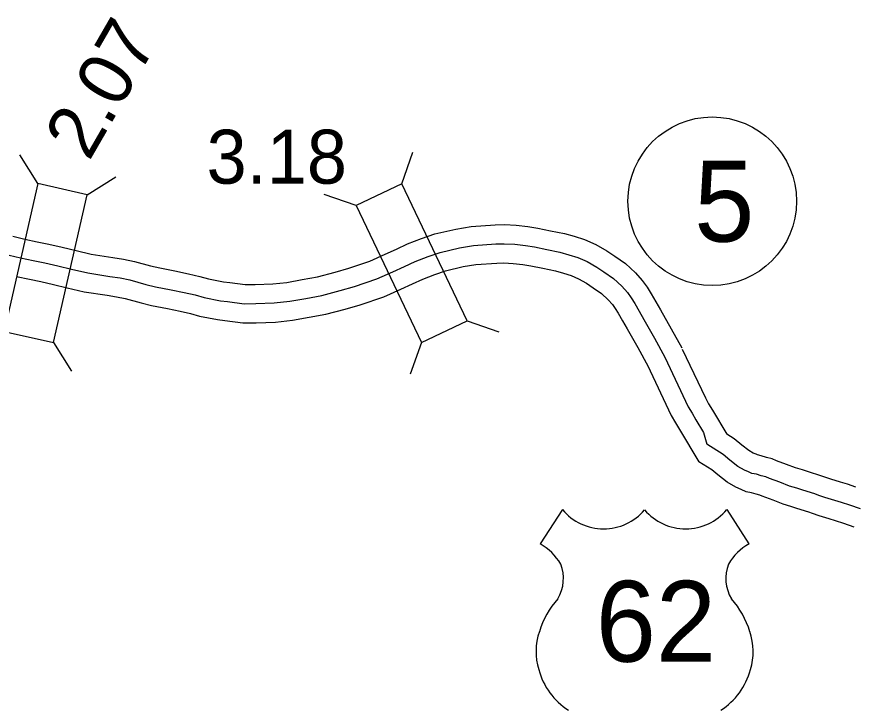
# Model space of a CAD drawing. Extents: x -83719 to 153526, y -11835 to 11446.
# Drawn here: x 9900.2 to 10118.8, y 337.2 to 518.2 of the extents above; entities that cross this region are included whole.
import ezdxf

# ---------------------------------------------------------------- set-up
doc = ezdxf.new("R2010")
doc.units = 0
for name, color, linetype in [('Level 15', 7, 'Continuous'), ('Level 20', 7, 'Continuous'), ('Level 22', 7, 'Continuous'), ('Level 27', 7, 'Continuous'), ('Level 58', 7, 'Continuous'), ('Level 59', 7, 'Continuous')]:
    doc.layers.add(name, color=color, linetype=linetype)

msp = doc.modelspace()

# ---------------------------------------------------------------- linework, layer by layer
at = {"layer": 'Level 15'}
for points in [[(9899.21, 460.92), (9902.33, 460.19), (9905.54, 459.47), (9908.59, 458.87), (9912.07, 458.08), (9915.68, 457.18), (9919.66, 456.26), (9925.27, 455.4), (9928.03, 454.98), (9930.9, 454.38), (9935.12, 453.2), (9937.5, 452.65), (9941.46, 451.86), (9944.98, 451.15), (9948.01, 450.44), (9950.24, 449.83), (9954.19, 449.03), (9955.82, 448.82), (9959.81, 448.3), (9962.46, 448.34), (9966.99, 448.5), (9970.72, 448.89), (9974.7, 449.63), (9978.69, 450.37), (9983.34, 451.58), (9986.86, 452.57), (9992.31, 454.42), (9996.33, 456.24), (9999.28, 457.55), (10002.2, 458.95), (10005.87, 460.35), (10009.33, 461.54), (10014.77, 462.8), (10018.81, 463.47), (10025.05, 463.93), (10027.52, 463.97), (10030.56, 463.83), (10033.62, 463.5), (10036.23, 463.06), (10039.51, 462.37), (10043.15, 461.64), (10045.71, 460.91), (10048.39, 460.11), (10051.35, 458.77), (10054.22, 457.12), (10056.28, 455.72), (10059.04, 453.79), (10061.66, 451.4), (10063.46, 449.39), (10064.74, 447.64), (10065.79, 445.9), (10066.98, 443.82), (10068.19, 441.71), (10071, 436.74), (10073.75, 431.78)], [(9900.1, 450.44), (9903.49, 449.69), (9906.51, 449.09), (9909.75, 448.35), (9913.35, 447.45), (9917.77, 446.44), (9923.76, 445.51), (9926.26, 445.13), (9928.53, 444.66), (9932.64, 443.51), (9935.39, 442.87), (9939.5, 442.06), (9942.85, 441.38), (9945.55, 440.75), (9947.92, 440.1), (9952.56, 439.16), (9954.54, 438.91), (9959.22, 438.3), (9962.7, 438.34), (9967.7, 438.52), (9972.16, 438.99), (9976.52, 439.8), (9980.87, 440.6), (9985.95, 441.93), (9989.82, 443.02), (9995.98, 445.11), (10000.42, 447.11), (10003.47, 448.47), (10006.15, 449.75), (10009.28, 450.95), (10012.09, 451.91), (10016.71, 452.99), (10020, 453.53), (10025.5, 453.94), (10027.36, 453.97), (10029.78, 453.85), (10032.26, 453.59), (10034.38, 453.23), (10037.5, 452.58), (10040.79, 451.92), (10042.9, 451.31), (10044.88, 450.72), (10046.79, 449.85), (10048.92, 448.64), (10050.6, 447.5), (10052.77, 445.97), (10054.55, 444.35), (10055.68, 443.09), (10056.4, 442.11), (10057.16, 440.84), (10058.3, 438.85), (10059.49, 436.76), (10062.28, 431.85), (10065, 426.94)], [(10073.9, 431.49), (10079.92, 418.71), (10080.77, 417.21), (10081.74, 415.56), (10085.52, 409.26)], [(10064.85, 427.23), (10071.03, 414.11), (10072.11, 412.21), (10073.14, 410.45), (10078.19, 402.04)], [(10119.22, 395.42), (10116.97, 396.18), (10115.18, 396.75), (10112.63, 397.51), (10111.08, 398.02), (10110.02, 398.39), (10106.87, 399.39), (10105.26, 399.92), (10103.48, 400.45), (10101.1, 401.37), (10098.48, 402.34), (10097.36, 402.82), (10095.88, 403.21), (10094.5, 403.63), (10093.56, 403.83), (10093.15, 404), (10092.42, 404.31), (10091.23, 405.01), (10089.47, 406.39), (10087.47, 408.05), (10085.52, 409.26)], [(10118.79, 385.01), (10116.03, 385.95), (10113.86, 386.67), (10112.23, 387.19), (10109.62, 387.97), (10107.89, 388.55), (10106.88, 388.89), (10103.8, 389.87), (10102.26, 390.38), (10100.23, 390.99), (10097.58, 392.01), (10094.77, 393.05), (10094.09, 393.34), (10093.16, 393.59), (10091.99, 393.94), (10090.59, 394.24), (10089.26, 394.78), (10087.9, 395.38), (10085.6, 396.71), (10083.19, 398.61), (10081.62, 399.91), (10078.19, 402.04)]]:
    msp.add_lwpolyline(points, dxfattribs=at)
at = {"layer": 'Level 20'}
for p, q in [((9905.7, 474.71), (9901.01, 482.15)), ((10000.68, 474.62), (10003.61, 482.92)), ((9918.57, 471.78), (9926.02, 476.47)), ((9988.76, 468.93), (9980.47, 471.86)), ((10017.74, 438.89), (10026.04, 435.95)), ((9909.79, 433.16), (9914.48, 425.72)), ((10005.83, 433.2), (10002.9, 424.9))]:
    msp.add_line(p, q, dxfattribs=at)
for points in [[(9909.79, 433.16), (9918.57, 471.78), (9905.7, 474.71), (9896.92, 436.09)], [(9988.76, 468.93), (10005.83, 433.2), (10017.74, 438.89), (10000.68, 474.62)]]:
    msp.add_lwpolyline(points, close=True, dxfattribs=at)
at = {"layer": 'Level 22'}
for p, q in [((10042.61, 389.55), (10036.84, 380.62)), ((10085.51, 389.55), (10091.28, 380.62))]:
    msp.add_line(p, q, dxfattribs=at)
for centre, radius, start, end in [((10053.36, 398.59), 14.04, 220.075, 319.6701), ((10074.77, 398.59), 14.04, 220.3299, 319.925), ((10029.31, 367.67), 14.99, 30.7809, 59.9883), ((10098.82, 367.67), 14.99, 120.0117, 149.2191), ((10032.6, 371.62), 10.28, 328.8105, 21.2108), ((10095.52, 371.62), 10.28, 158.7892, 211.1895), ((10059.47, 350.56), 23.97, 138.9565, 162.6913), ((10068.65, 350.56), 23.97, 17.3087, 41.0435), ((10051.56, 352.53), 15.84, 160.9576, 197.3819), ((10076.56, 352.53), 15.84, 342.6181, 19.0424), ((10054.14, 352.57), 18.33, 195.1074, 237.1312), ((10073.98, 352.57), 18.33, 302.8688, 344.8926)]:
    msp.add_arc(centre, radius, start, end, dxfattribs=at)
at = {"layer": 'Level 27'}
msp.add_circle((10081.71, 470.08), 22, dxfattribs=at)
at = {"layer": 'Level 59'}
for points in [[(9898.25, 456.01), (9901.21, 455.31), (9904.51, 454.58), (9907.55, 453.98), (9910.91, 453.22), (9914.51, 452.32), (9918.71, 451.35), (9924.51, 450.45), (9927.15, 450.06), (9929.71, 449.52), (9933.88, 448.36), (9936.45, 447.76), (9940.48, 446.96), (9943.91, 446.26), (9946.78, 445.6), (9949.08, 444.96), (9953.38, 444.1), (9955.18, 443.87), (9959.51, 443.3), (9962.58, 443.34), (9967.34, 443.51), (9971.44, 443.94), (9975.61, 444.71), (9979.78, 445.48), (9984.64, 446.76), (9988.34, 447.79), (9994.14, 449.77), (9998.38, 451.67), (10001.38, 453.01), (10004.17, 454.35), (10007.57, 455.65), (10010.71, 456.72), (10015.74, 457.89), (10019.41, 458.5), (10025.27, 458.94), (10027.44, 458.97), (10030.17, 458.84), (10032.94, 458.54), (10035.31, 458.14), (10038.51, 457.48), (10041.97, 456.78), (10044.31, 456.11), (10046.64, 455.41), (10049.07, 454.31), (10051.57, 452.88), (10053.44, 451.61), (10055.91, 449.88), (10058.11, 447.88), (10059.57, 446.24), (10060.57, 444.87), (10061.47, 443.37), (10062.64, 441.34), (10063.84, 439.23), (10066.64, 434.3), (10069.37, 429.36)], [(10069.37, 429.36), (10075.47, 416.41), (10076.44, 414.71), (10077.44, 413.01), (10079.44, 409.67), (10080.27, 406.63)], [(10120.37, 389.75), (10117.62, 390.68), (10115.41, 391.42), (10113.71, 391.97), (10111.13, 392.74), (10109.49, 393.28), (10108.45, 393.64), (10105.34, 394.63), (10103.76, 395.15), (10101.85, 395.72), (10099.34, 396.69), (10096.63, 397.69), (10095.72, 398.08), (10094.52, 398.4), (10093.24, 398.78), (10092.07, 399.03), (10091.2, 399.39), (10090.16, 399.84), (10088.42, 400.86), (10086.33, 402.5), (10084.54, 403.98), (10080.27, 406.63)]]:
    msp.add_lwpolyline(points, dxfattribs=at)

# ---------------------------------------------------------------- texts
at = {"layer": 'Level 22'}
msp.add_text('62', height=21.12, dxfattribs=at).set_placement((10051.31, 349.85))
at = {"layer": 'Level 27'}
msp.add_text('5', height=21.12, dxfattribs=at).set_placement((10076.99, 459.52))
at = {"layer": 'Level 58'}
msp.add_text('2.07', height=14.08, rotation=60, dxfattribs=at).set_placement((9919.05, 480.28))
msp.add_text('3.18', height=14.08, dxfattribs=at).set_placement((9949.74, 474.66))

doc.saveas('drawing.dxf')
